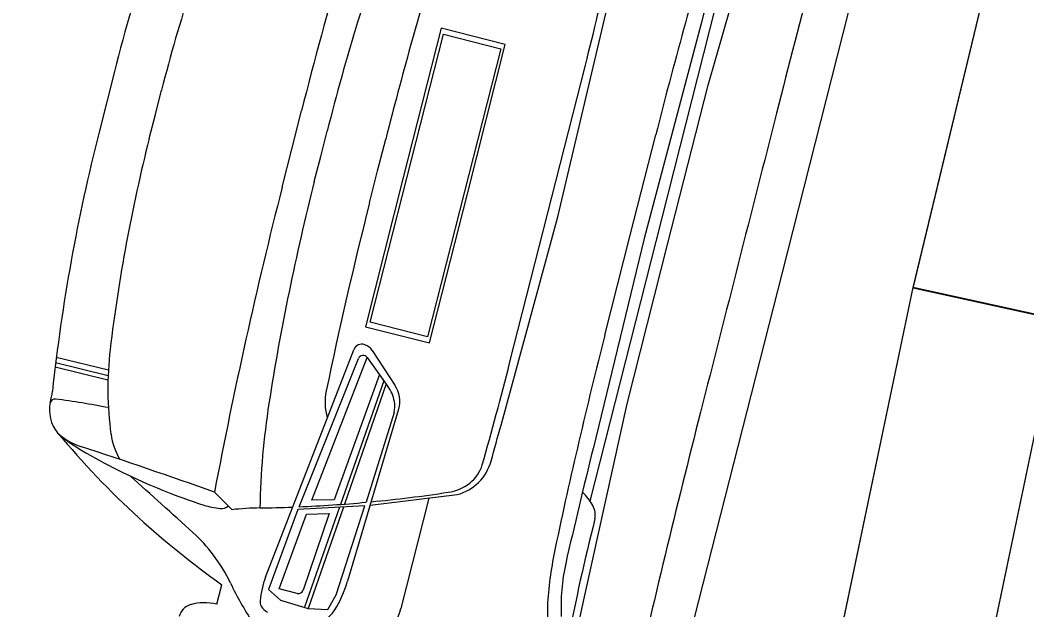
# Model space of a CAD drawing. Extents: x 14104283 to 14128447, y 8633203 to 8671666.
# Drawn here: x 14107488.72 to 14107512.42, y 8639443.62 to 8639457.5 of the extents above; entities that cross this region are included whole.
import ezdxf

# ---------------------------------------------------------------- set-up
doc = ezdxf.new("R2010")
doc.units = 0
for name, color, linetype in [('Cell', 7, 'Continuous'), ('Default', 7, 'Continuous'), ('TC_SubstrataExistingPavement', 7, 'Continuous'), ('Terrain', 7, 'Continuous')]:
    doc.layers.add(name, color=color, linetype=linetype)

msp = doc.modelspace()

# ---------------------------------------------------------------- linework, layer by layer
at = {"layer": 'Cell'}
for p, q in [((14107498.635, 8639457.315), (14107497.741, 8639453.801)), ((14107500.142, 8639456.931), (14107498.635, 8639457.315)), ((14107497.824, 8639453.78), (14107498.686, 8639457.169)), ((14107498.686, 8639457.169), (14107500.036, 8639456.826)), ((14107500.036, 8639456.826), (14107499.175, 8639453.437)), ((14107499.249, 8639453.418), (14107500.142, 8639456.931)), ((14107497.741, 8639453.801), (14107496.848, 8639450.288)), ((14107496.963, 8639450.391), (14107497.824, 8639453.78)), ((14107499.175, 8639453.437), (14107498.313, 8639450.048)), ((14107498.356, 8639449.905), (14107499.249, 8639453.418)), ((14107498.313, 8639450.048), (14107496.963, 8639450.391)), ((14107496.848, 8639450.288), (14107498.356, 8639449.905)), ((14107494.494, 8639444.393), (14107496.575, 8639449.744)), ((14107497.011, 8639449.726), (14107497.543, 8639448.908)), ((14107490.791, 8639449.134), (14107489.556, 8639449.434)), ((14107490.798, 8639449.266), (14107489.572, 8639449.564)), ((14107495.286, 8639446.049), (14107496.687, 8639449.541)), ((14107496.891, 8639449.565), (14107497.38, 8639448.882)), ((14107490.788, 8639449.03), (14107489.544, 8639449.333)), ((14107497.283, 8639449.017), (14107496.264, 8639446.106)), ((14107497.335, 8639448.944), (14107496.354, 8639446.112)), ((14107497.631, 8639448.347), (14107496.428, 8639444.302)), ((14107497.522, 8639448.265), (14107496.864, 8639446.155)), ((14107493.708, 8639445.981), (14107493.295, 8639446.395)), ((14107496.959, 8639446.088), (14107499.01, 8639446.336)), ((14107498.341, 8639446.255), (14107497.68, 8639443.654)), ((14107495.995, 8639445.889), (14107495.383, 8639444.087)), ((14107496.24, 8639446.038), (14107495.417, 8639443.684)), ((14107496.33, 8639446.043), (14107495.504, 8639443.659)), ((14107493.35, 8639443.755), (14107493.467, 8639444.215))]:
    msp.add_line(p, q, dxfattribs=at)
for points in [[(14107501.729, 8639442.679), (14107502.021, 8639444), (14107503.009, 8639448.469), (14107503.963, 8639452.22), (14107504.916, 8639455.97), (14107506.183, 8639460.369), (14107506.557, 8639461.669)], [(14107506.657, 8639451.535), (14107508.614, 8639459.234), (14107509.222, 8639461.626)], [(14107502.139, 8639446.183), (14107503.691, 8639452.289), (14107505.243, 8639458.394)], [(14107500.042, 8639447.973), (14107501.379, 8639452.877), (14107502.546, 8639457.824)], [(14107504.714, 8639457.277), (14107503.408, 8639452.361), (14107502.208, 8639447.417)], [(14107490.94, 8639456.29), (14107490.758, 8639455.577), (14107490.577, 8639454.863)], [(14107500.244, 8639449.431), (14107501.136, 8639452.938), (14107502.027, 8639456.446)], [(14107491.76, 8639454.713), (14107491.905, 8639455.285), (14107492.051, 8639455.857)], [(14107494.887, 8639453.568), (14107495.116, 8639454.469), (14107495.345, 8639455.369)], [(14107495.646, 8639453.702), (14107495.797, 8639454.296), (14107495.948, 8639454.889)], [(14107496.947, 8639453.206), (14107497.137, 8639453.955), (14107497.328, 8639454.704)], [(14107502.485, 8639450.088), (14107503.084, 8639452.443), (14107503.683, 8639454.799)], [(14107504.091, 8639441.444), (14107504.699, 8639443.835), (14107506.657, 8639451.535)], [(14107497.177, 8639449.166), (14107496.114, 8639446.217), (14107495.59, 8639446.203), (14107496.891, 8639449.565)], [(14107496.838, 8639446.071), (14107495.26, 8639445.982), (14107494.564, 8639444.106), (14107494.847, 8639443.853), (14107495.504, 8639443.659), (14107495.966, 8639443.636), (14107496.163, 8639443.974), (14107496.838, 8639446.071)], [(14107495.242, 8639444.011), (14107494.816, 8639444.119), (14107495.464, 8639445.879), (14107495.995, 8639445.889)]]:
    msp.add_lwpolyline(points, dxfattribs=at)
for centre, radius, start, end in [((14107612.266, 8639425.644), 120.64, 162.24524, 165.73539), ((14107533.394, 8639445.497), 43.805, 157.6286, 165.7354), ((14107780.449, 8639385.661), 282.639, 164.3273, 165.73281), ((14107529.342, 8639446.376), 38.478, 158.2211, 165.7354), ((14107550.792, 8639440.946), 56.589, 160.3388, 165.7354), ((14107670.992, 8639413.785), 171.872, 164.41609, 165.34195), ((14107628.734, 8639423.006), 129.03, 163.45113, 165.73539), ((14107595.622, 8639429.714), 101.422, 163.16665, 165.73539), ((14107417.355, 8639477.973), 87.366, 345.73539, 347.36102), ((14146501.111, 8629539.495), 40235.569, 165.7328052, 165.7379786), ((14107533.032, 8639444.07), 43.805, 165.7354, 173.8422), ((14107529.051, 8639445.232), 38.478, 165.7354, 173.2497), ((14107550.49, 8639439.759), 56.589, 165.7354, 171.132), ((14107611.808, 8639423.842), 120.64, 165.73539, 169.22555), ((14107595.242, 8639428.216), 101.422, 165.73539, 168.30413), ((14146500.216, 8629535.974), 40235.569, 165.7328052, 165.7379786), ((14107627.536, 8639418.295), 129.03, 165.73539, 168.01965), ((14107498.673, 8639448.828), 7.888, 173.2497, 187.8043), ((14107496.767, 8639449.669), 0.207, 70.198, 158.7495), ((14107496.72, 8639449.537), 0.347, 33.0215, 70.198), ((14107496.796, 8639449.497), 0.117, 35.5638, 158.1467), ((14107415.572, 8639470.958), 87.366, 344.10976, 345.73539), ((14107487.729, 8639448.957), 1.76, 345.0157, 353.8422), ((14107497.205, 8639448.511), 1.307, 168.3041, 196.4105), ((14107496.656, 8639448.364), 0.89, 10.6469, 35.5638), ((14107496.959, 8639448.528), 0.697, 344.9199, 33.0509), ((14107490.255, 8639448.325), 0.844, 167.8764, 219.4557), ((14107489.538, 8639448.472), 0.113, 82.6559, 164.5627), ((14107487.039, 8639429.085), 19.66, 78.9775, 82.6559), ((14107512.458, 8639445.693), 18.096, 171.132, 178.9579), ((14107496.925, 8639448.415), 0.616, 345.9344, 10.6469), ((14107778.665, 8639378.644), 282.639, 165.73798, 167.14349), ((14107490.586, 8639448.837), 1.437, 226.8653, 251.9479), ((14107505.721, 8639461.275), 21.016, 219.9207, 227.47), ((14107492.387, 8639447.966), 1.542, 187.8043, 211.3719), ((14107337.783, 8639492.238), 168.188, 344.44036, 344.74092), ((14107492.669, 8639451.469), 4.794, 231.0541, 239.9024), ((14107451.755, 8639329.697), 123.871, 70.40631, 71.94793), ((14107497.173, 8639459.24), 13.775, 239.9024, 243.951), ((14107669.067, 8639406.213), 171.872, 166.12884, 167.05469), ((14107498.723, 8639447.424), 1.125, 284.7576, 344.4404), ((14107497.51, 8639459.929), 14.542, 243.951, 252.1067), ((14107498.806, 8639447.263), 0.825, 307.2425, 344.1098), ((14107257.889, 8639186.109), 349.903, 47.83076, 48.15643), ((14107498.626, 8639447.501), 1.123, 278.6652, 307.2425), ((14107493.879, 8639478.65), 32.631, 275.4585, 278.6652), ((14107501.051, 8639445.444), 1.315, 28.8122, 46.3598), ((14107493.879, 8639478.65), 32.631, 272.4722, 275.2499), ((14107493.606, 8639447.838), 1.837, 252.1067, 264.506), ((14107493.455, 8639446.267), 0.259, 264.506, 309.8249), ((14107494.468, 8639439.072), 6.951, 90.853, 96.2778), ((14107493.879, 8639478.65), 32.631, 270.853, 272.2069), ((14107501.792, 8639445.852), 0.469, 349.2816, 28.8122), ((14107506.701, 8639462.647), 22.691, 227.9874, 234.3202), ((14107541.181, 8639435.663), 40.217, 165.4525, 169.6671), ((14107490.196, 8639442.584), 3.859, 37.1114, 47.8308), ((14107490.275, 8639442.644), 3.76, 25.3395, 37.1114), ((14107510.35, 8639443.161), 9.234, 168.0197, 176.1), ((14107506.442, 8639443.676), 4.988, 167.971, 182.4121), ((14107500.136, 8639447.314), 7.151, 205.3395, 213.8288), ((14107496.912, 8639443.561), 2.557, 161.002, 173.7289), ((14107493.588, 8639445.146), 2.963, 330.8254, 343.4341), ((14107495.271, 8639444.124), 0.117, 255.7354, 341.2189), ((14107492.833, 8639443.386), 0.375, 105.8063, 167.8017), ((14107493.056, 8639442.599), 1.192, 75.7354, 105.8063), ((14107494.588, 8639443.813), 0.22, 172.9868, 208.1378), ((14107503.383, 8639443.636), 2.251, 176.1, 205.8274), ((14107494.686, 8639443.877), 0.337, 209.8342, 244.4181), ((14107495.203, 8639444.245), 1.114, 292.9953, 330.8254), ((14107495.842, 8639444.121), 1.896, 302.282, 345.7354)]:
    msp.add_arc(centre, radius, start, end, dxfattribs=at)
at = {"layer": 'Default'}
msp.add_lwpolyline([(14107504.828, 8639427.716), (14107509.744, 8639451.209), (14107515.368, 8639474.546), (14107518.787, 8639473.794), (14107513.163, 8639450.458), (14107508.246, 8639426.965)], close=True, dxfattribs=at)
at = {"layer": 'TC_SubstrataExistingPavement'}
for p, q in [((14107513.16, 8639450.445), (14107509.741, 8639451.197)), ((14107513.163, 8639450.458), (14107509.744, 8639451.209))]:
    msp.add_line(p, q, dxfattribs=at)
msp.add_lwpolyline([(14107513.163, 8639450.458), (14107500.594, 8639390.396), (14107481.867, 8639296.22), (14107478.449, 8639296.971)], dxfattribs=at)
at = {"layer": 'Terrain'}
msp.add_line((14107509.741, 8639451.197), (14107520.993, 8639497.882), dxfattribs=at)
msp.add_lwpolyline([(14107471.428, 8639257.56), (14107478.449, 8639296.971), (14107497.175, 8639391.147), (14107509.744, 8639451.209)], dxfattribs=at)

doc.saveas('drawing.dxf')
